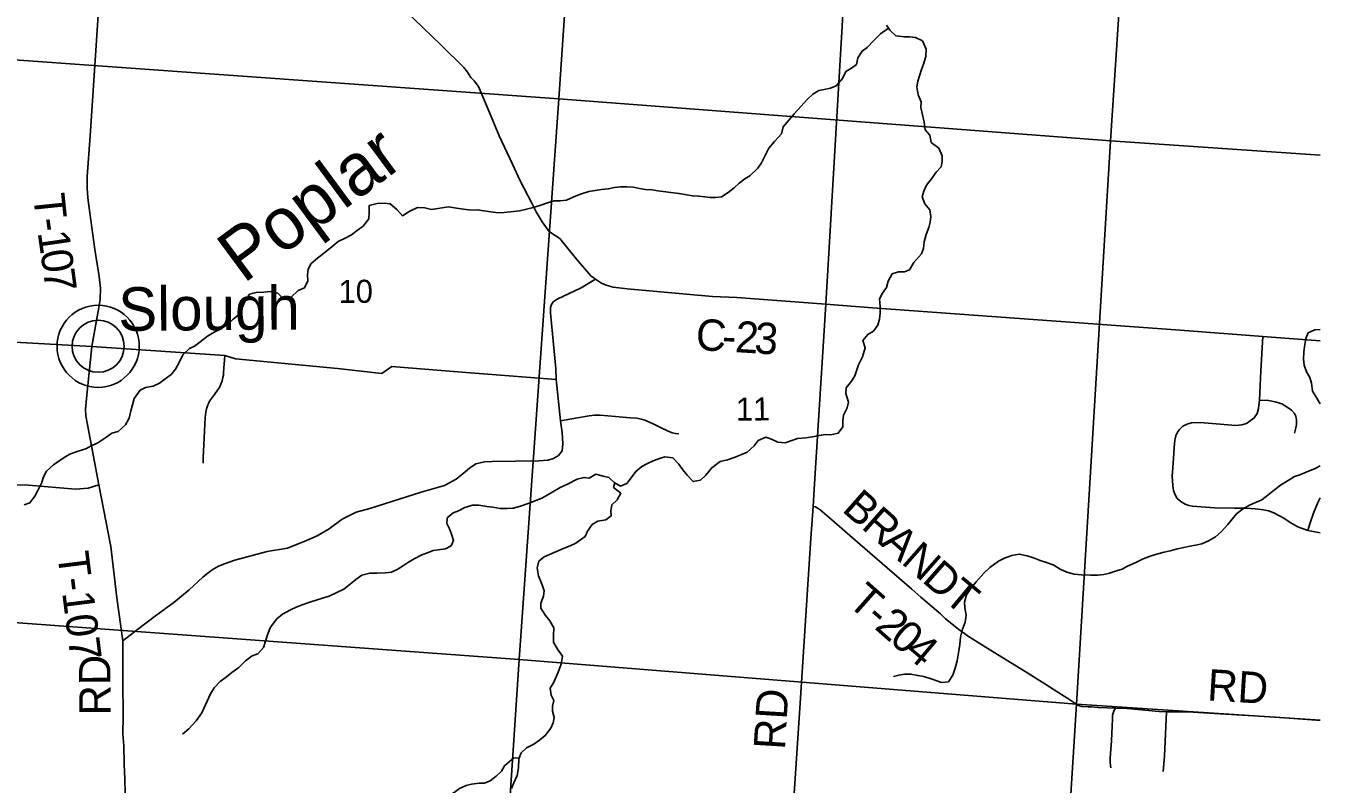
# Model space of a CAD drawing. Extents: x 114843 to 284848, y 317643 to 566895.
# Drawn here: x 272468 to 284848, y 323675 to 330933 of the extents above; entities that cross this region are included whole.
import ezdxf

# ---------------------------------------------------------------- set-up
doc = ezdxf.new("R2010")
doc.units = 0
for name, color, linetype in [('GM_X_County_Road', 7, 'Continuous'), ('GM_X_County_Road_Text', 7, 'Continuous'), ('GM_X_Minor_River', 7, 'Continuous'), ('GM_X_Minor_River_Text', 7, 'Continuous'), ('GM_X_Section', 7, 'Continuous'), ('GM_X_Section_Text', 7, 'Continuous'), ('GM_X_Township_Road', 7, 'Continuous'), ('GM_X_Township_Road_Text', 7, 'Continuous'), ('GM_X_Unincorporated', 7, 'Continuous'), ('GM_X_Unincorporated_Location', 7, 'Continuous'), ('GM_X_Unincorporated_Text', 7, 'Continuous')]:
    doc.layers.add(name, color=color, linetype=linetype)

msp = doc.modelspace()

# ---------------------------------------------------------------- linework, layer by layer
at = {"layer": 'GM_X_County_Road'}
for points in [[(274351, 332764), (276439, 330747), (276658, 330535), (276692, 330489), (276724, 330440), (276756, 330408), (276796, 330352), (276901, 330104), (276996, 329881), (277121, 329608), (277196, 329450), (277304, 329241), (277349, 329153), (277405, 329057), (277453, 328989), (277478, 328961), (277576, 328897), (277736, 328700), (277872, 328541), (277918, 328509), (277974, 328469), (278017, 328452), (278085, 328431), (278220, 328415), (279037, 328343), (279267, 328333), (280120, 328268)], [(280120, 328268), (280328, 331803)], [(277539, 327548), (277537, 327655), (277496, 328084), (277486, 328185), (277485, 328238), (277495, 328267), (277512, 328291), (277550, 328318), (277778, 328427), (277918, 328509)], [(279402, 317643), (279407, 317705), (279525, 319275), (279531, 319439), (279557, 319697), (279875, 324451), (279976, 326028), (279997, 326334), (280007, 326497), (280120, 328268)], [(280120, 328268), (280566, 328234), (283508, 328019), (284301, 327960), (284848, 327919)], [(273165, 326540), (273041, 327199), (273038, 327263), (273048, 327366), (273100, 327865)], [(273100, 327865), (273427, 327841), (274371, 327779), (274474, 327746), (275448, 327653), (275873, 327606), (275969, 327674), (276558, 327625), (277539, 327548)], [(273394, 325048), (273534, 325156), (273708, 325287), (273882, 325414), (274028, 325534), (274161, 325656), (274211, 325698), (274249, 325726), (274310, 325761), (274366, 325785), (274466, 325819), (274777, 325902), (274970, 325935), (275151, 326006), (275254, 326052), (275368, 326118), (275494, 326210), (275557, 326243), (275627, 326277), (275758, 326315), (276248, 326471), (276473, 326535), (276583, 326593), (276632, 326633), (276712, 326699), (276773, 326741), (276855, 326759), (276928, 326764), (277373, 326769), (277461, 326775), (277516, 326791), (277564, 326822), (277596, 326866), (277603, 326933), (277596, 327040), (277582, 327153), (277539, 327548)], [(270742, 326637), (270864, 326608), (271156, 326583), (271520, 326562), (272494, 326538), (272941, 326500), (273064, 326509), (273165, 326540)], [(273223, 318598), (273227, 318699), (273306, 319742), (273338, 320225), (273436, 321484), (273477, 322048), (273502, 322489), (273470, 323030), (273437, 323296), (273431, 323410), (273418, 323590), (273414, 323724), (273408, 323866), (273405, 324043), (273395, 324157), (273397, 324327), (273394, 324665), (273394, 325048)]]:
    msp.add_lwpolyline(points, dxfattribs=at)
at = {"layer": 'GM_X_Minor_River'}
for points in [[(280701, 330941), (280731, 330892), (280790, 330838), (280868, 330829), (280920, 330827), (280976, 330823), (281045, 330788), (281081, 330710), (281076, 330638), (281054, 330567), (281035, 330515), (281015, 330455), (281001, 330403), (280990, 330350), (281004, 330272), (281033, 330206), (281027, 330150), (281044, 330082), (281060, 330012), (281069, 329938), (281113, 329886), (281128, 329818), (281202, 329763), (281231, 329689), (281231, 329634), (281222, 329584), (281176, 329532), (281140, 329481), (281083, 329407), (281057, 329350), (281042, 329298), (281068, 329230), (281115, 329172), (281125, 329108), (281117, 329054), (281106, 329002), (281078, 328935), (281061, 328867), (281053, 328803), (281034, 328751), (280962, 328668), (280921, 328599), (280871, 328579), (280815, 328578), (280755, 328558), (280715, 328489), (280701, 328429), (280662, 328373), (280634, 328320), (280641, 328248), (280639, 328184), (280632, 328124), (280618, 328067), (280576, 328011), (280521, 327980), (280475, 327920), (280497, 327852), (280470, 327764), (280433, 327689), (280397, 327584), (280366, 327532), (280314, 327467), (280310, 327415), (280337, 327331), (280325, 327277), (280288, 327207)], [(280719, 330912), (280644, 330857), (280578, 330792), (280516, 330727), (280467, 330691), (280427, 330626), (280413, 330564), (280364, 330528), (280310, 330497), (280280, 330429), (280219, 330360), (280163, 330337), (280103, 330323), (280053, 330314), (279995, 330278), (279941, 330227), (279884, 330163), (279818, 330090), (279769, 330033), (279713, 329965), (279695, 329900), (279630, 329826), (279574, 329761), (279543, 329697), (279503, 329622), (279470, 329570), (279394, 329499), (279344, 329468), (279292, 329426), (279243, 329383), (279185, 329339), (279121, 329298), (279069, 329290), (279013, 329291), (278961, 329297), (278901, 329304), (278843, 329306), (278771, 329319), (278714, 329329), (278638, 329338), (278564, 329348), (278512, 329355), (278458, 329363), (278396, 329368), (278338, 329376), (278276, 329389), (278217, 329393), (278155, 329393), (278099, 329386), (278039, 329373), (277975, 329367), (277913, 329358), (277853, 329348), (277773, 329323), (277708, 329297), (277640, 329266), (277578, 329257), (277520, 329257), (277456, 329238), (277394, 329218), (277332, 329197), (277244, 329174), (277188, 329162), (277132, 329155), (277044, 329147), (276984, 329144), (276914, 329154), (276849, 329163), (276783, 329171), (276731, 329170), (276655, 329178), (276587, 329187), (276511, 329200)], [(276511, 329200), (276348, 329175), (276283, 329192), (276213, 329194), (276141, 329160), (276069, 329116), (276017, 329176), (275953, 329229), (275898, 329237), (275828, 329233), (275752, 329215), (275752, 329149), (275749, 329085), (275693, 329017), (275641, 328979), (275581, 328934), (275521, 328902), (275455, 328868), (275397, 328820), (275331, 328768), (275257, 328710), (275197, 328657), (275167, 328603), (275163, 328551), (275164, 328491), (275132, 328425), (275072, 328399), (275004, 328337), (274936, 328313), (274877, 328375), (274809, 328390), (274743, 328384), (274671, 328380), (274607, 328364), (274561, 328296), (274511, 328174), (274449, 328125), (274397, 328075), (274328, 328031), (274269, 328001), (274205, 327963), (274132, 327905), (274082, 327868), (274032, 327844), (273970, 327784), (273938, 327718), (273898, 327648), (273856, 327596), (273798, 327552), (273746, 327514), (273686, 327485), (273612, 327473), (273562, 327447), (273504, 327367), (273486, 327307), (273473, 327247), (273455, 327179), (273419, 327115), (273351, 327051), (273289, 327033), (273233, 326992), (273155, 326942), (273093, 326914), (273041, 326886), (272967, 326862), (272893, 326837), (272843, 326809), (272793, 326773), (272731, 326731), (272665, 326671), (272635, 326615), (272619, 326561), (272583, 326485), (272552, 326431), (272506, 326368), (272450, 326350)], [(284848, 328027), (284797, 328022), (284732, 327995), (284712, 327939), (284702, 327883), (284693, 327814), (284689, 327742), (284694, 327686), (284718, 327622), (284749, 327566), (284765, 327514), (284776, 327438), (284806, 327384), (284839, 327332), (284848, 327314)], [(280288, 327207), (280282, 327152), (280281, 327094), (280239, 327034), (280167, 327019), (280115, 327021), (280057, 327012), (279993, 326998), (279927, 326991), (279849, 326982), (279795, 326964), (279731, 326941), (279661, 326949), (279599, 326978), (279547, 326996), (279473, 326963), (279435, 326913), (279367, 326852), (279308, 326826), (279242, 326803), (279180, 326780), (279110, 326764), (279028, 326703), (278971, 326632), (278921, 326586), (278851, 326571), (278794, 326631), (278752, 326685), (278714, 326739), (278657, 326800), (278579, 326808), (278529, 326793), (278467, 326769), (278413, 326744), (278361, 326716), (278302, 326669), (278266, 326619), (278216, 326552), (278154, 326527), (278096, 326561), (278044, 326611), (277989, 326624), (277921, 326642), (277857, 326603), (277807, 326611), (277741, 326594), (277650, 326547), (277580, 326513), (277492, 326462), (277408, 326417), (277308, 326374), (277207, 326339), (277131, 326318), (277073, 326312), (277005, 326315), (276934, 326327), (276876, 326334), (276800, 326346), (276740, 326345), (276666, 326323), (276606, 326290), (276556, 326272), (276497, 326223), (276495, 326171), (276519, 326119), (276540, 326069), (276558, 326007), (276535, 325955), (276483, 325928)], [(284848, 326722), (284799, 326695), (284715, 326662), (284653, 326637), (284604, 326619), (284542, 326582), (284468, 326537), (284410, 326493), (284347, 326440), (284289, 326398), (284223, 326367), (284171, 326345), (284107, 326306), (284049, 326261), (283966, 326160), (283901, 326090), (283847, 326043), (283779, 326005), (283717, 325976), (283657, 325963), (283603, 325953), (283543, 325940), (283485, 325926), (283415, 325909), (283355, 325895), (283297, 325880), (283231, 325860), (283154, 325831), (283084, 325798), (283004, 325760), (282954, 325733), (282900, 325717), (282834, 325696), (282780, 325682), (282720, 325677), (282650, 325674), (282566, 325680), (282496, 325685), (282424, 325705), (282361, 325734), (282301, 325770), (282239, 325793), (282170, 325817), (282106, 325842), (282046, 325862), (281970, 325877), (281898, 325865), (281830, 325838)], [(278100, 326559), (278090, 326513), (278159, 326459), (278125, 326395), (278074, 326348), (278064, 326292), (278066, 326242), (278015, 326206), (277939, 326191), (277883, 326160), (277839, 326098), (277816, 326045), (277728, 325983), (277674, 325956), (277616, 325934), (277566, 325911), (277478, 325872), (277426, 325850), (277375, 325809), (277357, 325745), (277370, 325669), (277406, 325583), (277425, 325527), (277419, 325473), (277394, 325408), (277392, 325358), (277439, 325289), (277479, 325237), (277518, 325171), (277516, 325097), (277515, 325033), (277553, 324967), (277600, 324901), (277588, 324825), (277559, 324746), (277517, 324652), (277484, 324595), (277492, 324527), (277519, 324477), (277505, 324423), (277505, 324373), (277520, 324313), (277510, 324263), (277489, 324210), (277435, 324140), (277381, 324095), (277326, 324059), (277256, 324022), (277204, 323974), (277184, 323919), (277179, 323831), (277168, 323759), (277136, 323688), (277114, 323632)], [(276483, 325928), (276364, 325911), (276310, 325889), (276256, 325871), (276182, 325833), (276128, 325800), (276070, 325760), (276018, 325730), (275966, 325704), (275908, 325698), (275824, 325694), (275758, 325693), (275682, 325677), (275624, 325633), (275570, 325589), (275508, 325543), (275442, 325508), (275368, 325476), (275316, 325458), (275253, 325438), (275185, 325416), (275109, 325392), (275053, 325369), (274999, 325345), (274923, 325303), (274869, 325259), (274809, 325179), (274782, 325113), (274764, 325053), (274742, 324983), (274686, 324924), (274632, 324904), (274570, 324854), (274506, 324792), (274438, 324744), (274388, 324702), (274326, 324657), (274268, 324597), (274233, 324541), (274185, 324433), (274151, 324359), (274095, 324281), (274027, 324205), (273967, 324155)], [(281830, 325838), (281772, 325809), (281690, 325749), (281631, 325694), (281559, 325613), (281510, 325553), (281466, 325486), (281447, 325416), (281449, 325362), (281461, 325294), (281452, 325227), (281428, 325157), (281407, 325083), (281401, 325011), (281390, 324932), (281375, 324854), (281357, 324784), (281336, 324719), (281294, 324655), (281226, 324648), (281136, 324680), (281057, 324705), (280999, 324715), (280933, 324728), (280873, 324728), (280819, 324719), (280767, 324707)], [(277186, 323923), (277134, 323927), (277047, 323852), (277017, 323800), (276965, 323753), (276908, 323708), (276856, 323684), (276804, 323684), (276730, 323675), (276678, 323662), (276614, 323634), (276564, 323595), (276500, 323555)]]:
    msp.add_lwpolyline(points, dxfattribs=at)
at = {"layer": 'GM_X_Section'}
for points in [[(272596, 335573), (277609, 335233), (277905, 335211), (277567, 330234), (272226, 330617)], [(277905, 335211), (283178, 334922), (282842, 329831), (277567, 330234)], [(277567, 330234), (277185, 324869), (271825, 325261), (272226, 330617)], [(282842, 329831), (282518, 324442), (277185, 324869), (277567, 330234)], [(271825, 325261), (277185, 324869), (276828, 319472), (271509, 319860)], [(277185, 324869), (282518, 324442), (282178, 319065), (276828, 319472)]]:
    msp.add_lwpolyline(points, close=True, dxfattribs=at)
for points in [[(284848, 329696), (282842, 329831), (283178, 334922), (284848, 334819)], [(284848, 324288), (282518, 324442), (282842, 329831), (284848, 329696)], [(284848, 318869), (282178, 319065), (282518, 324442), (284848, 324288)]]:
    msp.add_lwpolyline(points, dxfattribs=at)
at = {"layer": 'GM_X_Township_Road'}
for points in [[(273100, 327865), (273166, 328236), (273179, 328314), (273181, 328421), (273168, 328535), (273127, 328791), (273071, 329212), (273059, 329288), (273054, 329379), (273054, 329440), (273055, 329491), (273083, 329881), (273138, 330697), (273196, 331622), (273236, 332150), (273257, 332475), (273257, 332556), (273240, 332652), (273225, 332733), (273222, 332766), (273222, 332832), (273227, 333030)], [(273100, 327865), (272247, 327911), (272161, 327903), (272127, 327903), (272095, 327925), (272061, 327947), (272033, 327957), (271989, 327968), (271909, 327976), (271853, 327972), (271759, 327988), (271729, 328000), (271693, 328046), (271653, 328116), (271609, 328180), (271558, 328260), (271482, 328336), (271362, 328456), (271188, 328684), (271139, 328744), (271109, 328777), (271055, 328804), (270941, 328834), (270654, 328897)], [(284848, 326081), (284731, 326104), (284636, 326139), (284568, 326177), (284494, 326224), (284406, 326271), (284353, 326290), (284306, 326300), (284225, 326311), (284137, 326318), (284028, 326317), (283836, 326321), (283710, 326328), (283628, 326336), (283591, 326343), (283556, 326355), (283515, 326380), (283482, 326410), (283461, 326445), (283445, 326485), (283439, 326532), (283434, 326622), (283444, 326792), (283452, 326896), (283458, 326968), (283469, 327009), (283482, 327039), (283501, 327066), (283535, 327100), (283581, 327124), (283619, 327134), (283700, 327135), (283816, 327126), (284042, 327108), (284099, 327114), (284145, 327127), (284179, 327152), (284218, 327181), (284247, 327224), (284259, 327270), (284267, 327350), (284281, 327630), (284301, 327960)], [(273165, 326540), (273041, 327199), (273038, 327263), (273048, 327366), (273100, 327865)], [(274163, 326748), (274162, 326764), (274163, 326796), (274176, 327056), (274184, 327186), (274189, 327235), (274195, 327266), (274204, 327297), (274210, 327312), (274217, 327326), (274225, 327340), (274242, 327367), (274272, 327406), (274302, 327445), (274320, 327473), (274334, 327503), (274345, 327534), (274352, 327566), (274357, 327591), (274359, 327615), (274371, 327779)], [(284267, 327350), (284353, 327347), (284417, 327333), (284482, 327315), (284524, 327291), (284574, 327256), (284604, 327223), (284616, 327196), (284623, 327159), (284623, 327118), (284615, 327086), (284603, 327035)], [(277582, 327153), (277743, 327181), (277856, 327201), (277908, 327208), (277960, 327206), (278107, 327194), (278248, 327182), (278313, 327177), (278352, 327170), (278387, 327160), (278461, 327126), (278545, 327086), (278606, 327056), (278651, 327039), (278682, 327032), (278715, 327028)], [(273394, 325048), (273339, 325457), (273281, 325949), (273165, 326540)], [(284731, 326104), (284754, 326175), (284788, 326277), (284833, 326385), (284848, 326417)], [(279997, 326334), (280022, 326329), (280038, 326321), (280064, 326301), (280089, 326281), (280176, 326205), (280374, 326034), (280943, 325540), (281029, 325464), (281215, 325304), (281264, 325259), (281405, 325147), (281445, 325116), (281486, 325089), (281525, 325063), (281567, 325037), (281719, 324941), (282026, 324753), (282216, 324635), (282340, 324556), (282435, 324495), (282502, 324449), (282517, 324442), (282530, 324432), (282545, 324425), (282570, 324420), (282628, 324415), (282661, 324415), (282726, 324410), (282895, 324404)], [(282847, 323831), (282841, 323879), (282841, 323928), (282853, 324091), (282861, 324300), (282863, 324334), (282867, 324355), (282879, 324384), (282895, 324404)], [(282895, 324404), (283002, 324399), (283309, 324371), (283378, 324368)], [(283347, 323796), (283360, 323942), (283378, 324368)], [(283378, 324368), (283504, 324366), (283635, 324364), (283733, 324359), (284420, 324316), (284812, 324289), (284848, 324287)]]:
    msp.add_lwpolyline(points, dxfattribs=at)
at = {"layer": 'GM_X_Unincorporated'}
for radius in [393, 249]:
    msp.add_circle((273159, 327866), radius, dxfattribs=at)
at = {"layer": 'GM_X_Unincorporated_Location'}
msp.add_line((273159, 327866), (273159, 327866), dxfattribs=at)

# ---------------------------------------------------------------- texts
at = {"layer": 'GM_X_County_Road_Text'}
for s, rotation, p in [('C', 355.8786, (278868, 327834)), ('2', 356.3732, (279246, 327811)), ('3', 356.034, (279430, 327800)), ('-', 357.7225, (279124, 327816)), ('RD', 90.4146, (273279, 324334)), ('RD', 86.5028, (279728, 324001))]:
    msp.add_text(s, height=300, rotation=rotation, dxfattribs=at).set_placement(p)
at = {"layer": 'GM_X_Minor_River_Text'}
msp.add_text('Poplar', height=500.1, rotation=36.4198, dxfattribs=at).set_placement((274548, 328460))
at = {"layer": 'GM_X_Section_Text'}
for s, p in [('10', (275459, 328280)), ('11', (279260, 327154))]:
    msp.add_text(s, height=221, rotation=0.4147, dxfattribs=at).set_placement(p)
at = {"layer": 'GM_X_Township_Road_Text'}
for s, rotation, p in [('T', 275.9171, (272537, 329315)), ('-', 278.12, (272561, 329080)), ('1', 278.1994, (272579, 328957)), ('0', 278.1606, (272605, 328774)), ('7', 277.6461, (272631, 328592)), ('B', 318.6538, (280264, 326294)), ('R', 318.6509, (280449, 326131)), ('A', 318.6517, (280634, 325968)), ('N', 318.6568, (280832, 325794)), ('T-107', 277.1567, (272767, 325884)), ('D', 318.718, (281030, 325619)), ('T', 318.5164, (280316, 325401)), ('T', 320.1568, (281235, 325439)), ('-', 318.5281, (280484, 325252)), ('2', 318.6022, (280576, 325170)), ('0', 318.8616, (280716, 325047)), ('4', 319.8569, (280860, 324922)), ('RD', 356.4699, (283763, 324478))]:
    msp.add_text(s, height=300, rotation=rotation, dxfattribs=at).set_placement(p)
at = {"layer": 'GM_X_Unincorporated_Text'}
msp.add_text('Slough', height=417, rotation=0.4146, dxfattribs=at).set_placement((273353, 328013))

doc.saveas('drawing.dxf')
